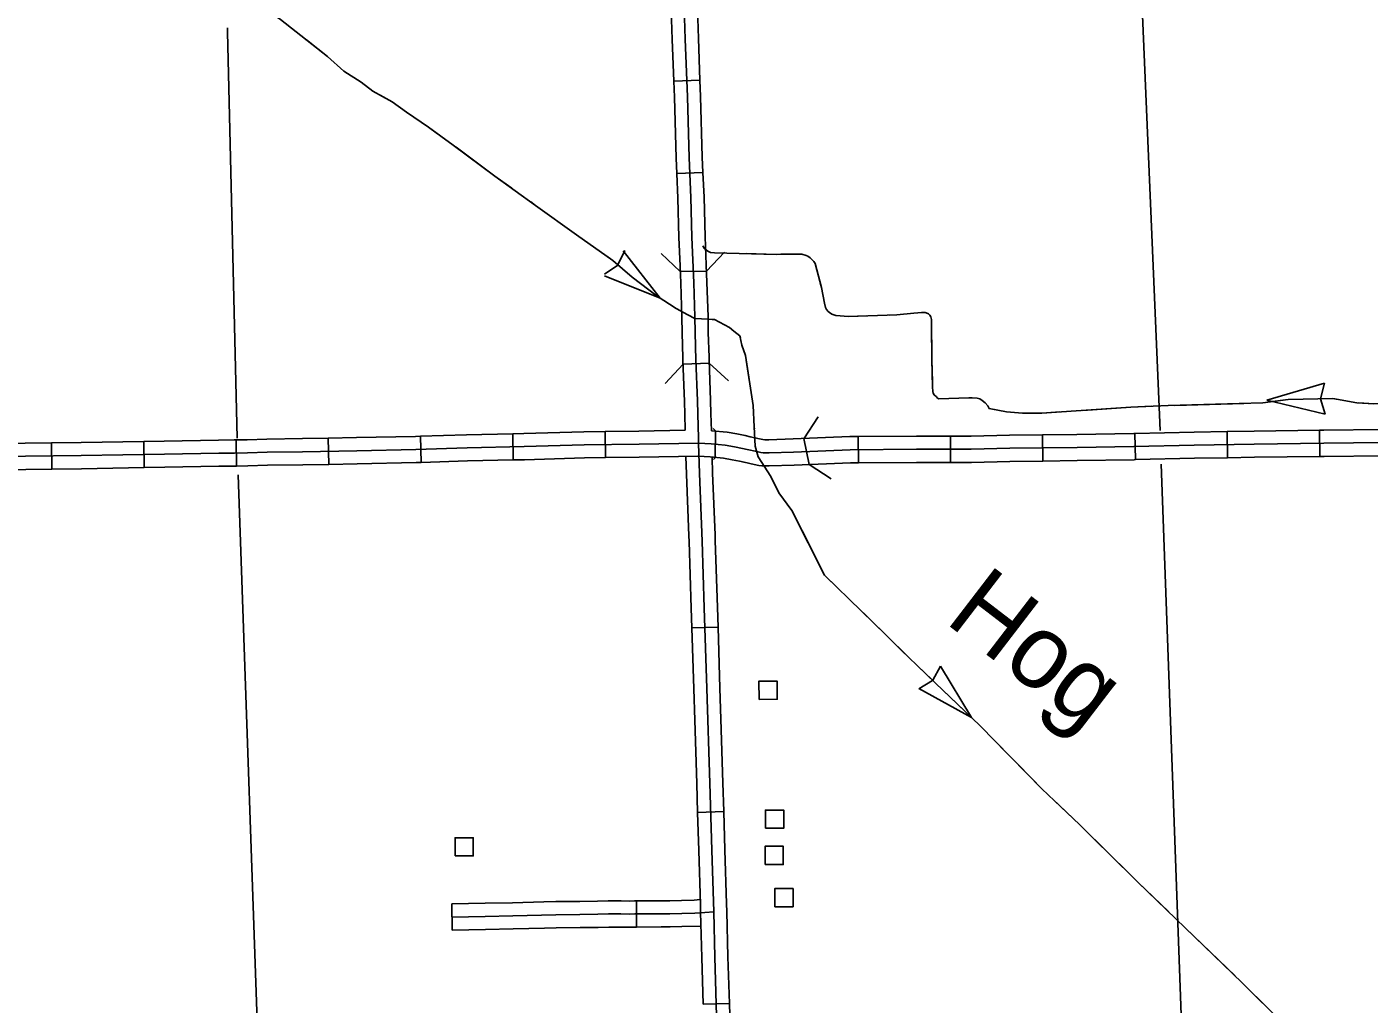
# Model space of a CAD drawing. Extents: x 1084508 to 1142749, y 1057638 to 1093403.
# Drawn here: x 1121021 to 1123432, y 1059883 to 1061638 of the extents above; entities that cross this region are included whole.
import ezdxf

# ---------------------------------------------------------------- set-up
doc = ezdxf.new("R2010")
doc.units = 0
for name, color, linetype in [('Level 31', 7, 'Continuous'), ('Level 32', 7, 'Continuous'), ('Level 38', 7, 'Continuous'), ('Level 43', 7, 'Continuous'), ('Level 45', 7, 'Continuous'), ('Level 5', 7, 'Continuous'), ('Level 56', 7, 'Continuous')]:
    doc.layers.add(name, color=color, linetype=linetype)

msp = doc.modelspace()

# ---------------------------------------------------------------- linework, layer by layer
at = {"layer": 'Level 31'}
for p, q in [((1122215.3, 1060558.7), (1122262.4, 1060560.2)), ((1122272.8, 1060228.9), (1122225.8, 1060227.4)), ((1122282.8, 1059884.4), (1122235.7, 1059883))]:
    msp.add_line(p, q, dxfattribs=at)
for points in [[(1122227.5, 1060890.7), (1122229.2, 1060835.8), (1122233.9, 1060714.6), (1122237.7, 1060594.8), (1122242.4, 1060450), (1122247.8, 1060280), (1122251.4, 1060159.4), (1122254.7, 1060048.7)], [(1122204.7, 1060866.7), (1122227, 1060867.2), (1122248.1, 1060865.8), (1122251.9, 1060865.4)], [(1122204.7, 1060866.7), (1122205.7, 1060835), (1122209.9, 1060724.2)], [(1122251.9, 1060865.4), (1122252.7, 1060836.6), (1122257, 1060726)], [(1122209.9, 1060724.2), (1122210.4, 1060713.7), (1122214.2, 1060594.1), (1122215.3, 1060558.7)], [(1122257, 1060726), (1122257.4, 1060715.4), (1122261.3, 1060595.6), (1122262.4, 1060560.2)], [(1122220.6, 1060393.1), (1122218.8, 1060449.2), (1122215.3, 1060558.7)], [(1122262.4, 1060560.2), (1122265.9, 1060450.7), (1122267.7, 1060394.5)], [(1122225.8, 1060227.4), (1122224.2, 1060279.3), (1122220.6, 1060393.1)], [(1122267.7, 1060394.5), (1122271.3, 1060280.7), (1122272.8, 1060228.9)], [(1122225.8, 1060227.4), (1122227.8, 1060158.7), (1122230.8, 1060061.8)], [(1122272.8, 1060228.9), (1122274.9, 1060160.2), (1122277.8, 1060063.2)], [(1122230.8, 1060061.8), (1122231.2, 1060048.1)], [(1122235.7, 1059883), (1122233.2, 1059966.9), (1122231.2, 1060048.1)], [(1122280.7, 1059221.1), (1122274.1, 1059393.5), (1122269.4, 1059542.9), (1122264.5, 1059696.1), (1122260.5, 1059841.2), (1122256.7, 1059967.5), (1122254.7, 1060048.7)], [(1122277.8, 1060063.2), (1122278.2, 1060049.3)], [(1122282.8, 1059884.4), (1122280.2, 1059968.1), (1122278.2, 1060049.3)], [(1122287.5, 1059718.7), (1122284, 1059841.9), (1122282.8, 1059884.4)]]:
    msp.add_lwpolyline(points, dxfattribs=at)
at = {"layer": 'Level 32'}
for p, q in [((1122183, 1061540.3), (1122230, 1061542.2)), ((1122188.2, 1061374.5), (1122235.2, 1061376.7)), ((1122241.6, 1061199.5), (1122194.5, 1061198.5)), ((1122246.5, 1061034.4), (1122199.5, 1061032.3)), ((1122060.2, 1060864.5), (1122059.6, 1060911.5)), ((1122257.6, 1060912.1), (1122257.2, 1060864.8)), ((1123176.7, 1060911.4), (1123177.5, 1060864.3)), ((1123342.5, 1060913.7), (1123343.1, 1060866.6)), ((1121066, 1060844), (1121065.5, 1060891.1)), ((1121231.8, 1060846.5), (1121231.1, 1060893.6)), ((1121397.6, 1060849.3), (1121396.7, 1060896.4)), ((1121563.3, 1060852.4), (1121562.4, 1060899.5)), ((1121729.3, 1060855.8), (1121727.8, 1060902.8)), ((1121894.7, 1060860.4), (1121893.7, 1060907.4)), ((1122416.3, 1060898.8), (1122426.3, 1060852.1)), ((1122514.1, 1060902.3), (1122514.4, 1060855.2)), ((1122680, 1060902.9), (1122680, 1060855.8)), ((1122845.4, 1060905.5), (1122846, 1060858.4)), ((1123010.9, 1060908), (1123011.9, 1060860.9))]:
    msp.add_line(p, q, dxfattribs=at)
for points in [[(1122177, 1061706.1), (1122180, 1061615.4), (1122183, 1061540.3)], [(1122200.4, 1061712.2), (1122203.5, 1061616.2), (1122207.6, 1061512.4), (1122210.5, 1061403.2), (1122213.7, 1061331.5), (1122215.6, 1061260.5), (1122218.9, 1061178.4), (1122221, 1061117.3), (1122221.3, 1061089), (1122222.8, 1061039.6), (1122225.5, 1060966.2), (1122226.2, 1060943.2), (1122227.4, 1060899.5), (1122227.5, 1060890.7)], [(1122224.1, 1061707.6), (1122227.1, 1061617.1), (1122230, 1061542.2)], [(1122183, 1061540.3), (1122184.1, 1061511.6), (1122187, 1061402.3), (1122188.2, 1061374.5)], [(1122230, 1061542.2), (1122231.2, 1061513.2), (1122234, 1061404), (1122235.2, 1061376.7)], [(1122188.2, 1061374.5), (1122190.2, 1061330.6), (1122192, 1061259.7), (1122194.1, 1061209)], [(1122235.2, 1061376.7), (1122237.2, 1061332.3), (1122239.1, 1061261.3), (1122241.1, 1061210.9)], [(1122194.1, 1061209), (1122195.3, 1061177.6), (1122197.4, 1061116.8), (1122197.7, 1061088.5), (1122199.1, 1061043.6)], [(1122241.1, 1061210.9), (1122242.4, 1061179.3), (1122244.5, 1061117.9), (1122244.8, 1061089.4), (1122246.2, 1061045)], [(1122199.1, 1061043.6), (1122199.2, 1061038.8), (1122202, 1060965.4), (1122202.6, 1060942.5), (1122203.4, 1060913.8)], [(1122246.2, 1061045), (1122246.3, 1061040.4), (1122249, 1060967), (1122249.7, 1060943.8), (1122250.6, 1060912.8)], [(1121893.7, 1060907.4), (1121913.9, 1060907.9), (1122021.3, 1060911.1), (1122059.6, 1060911.5)], [(1122059.6, 1060911.5), (1122120.2, 1060912.3), (1122203.4, 1060913.8)], [(1122348.5, 1060896.6), (1122348.3, 1060896.6), (1122346.2, 1060896.7), (1122343.1, 1060897.1), (1122336.7, 1060898.3), (1122319.9, 1060902), (1122311.2, 1060904.1), (1122296, 1060907.1), (1122278.6, 1060910), (1122250.6, 1060912.8)], [(1123176.7, 1060911.4), (1123117.3, 1060910.4), (1123010.9, 1060908)], [(1123342.5, 1060913.7), (1123225.1, 1060912.2), (1123176.7, 1060911.4)], [(1123508.4, 1060915.2), (1123456.7, 1060915), (1123350.2, 1060913.8), (1123342.5, 1060913.7)], [(1120568.6, 1060865), (1120599.3, 1060864.7), (1120631.2, 1060863.9), (1120677, 1060864.1), (1120728.7, 1060863), (1120773.9, 1060863), (1120824.7, 1060863.6), (1120899.6, 1060864), (1120964, 1060865.6), (1121018.5, 1060867), (1121118.6, 1060868.1), (1121268.4, 1060870.6), (1121365.6, 1060872.5), (1121393.7, 1060872.8), (1121417.4, 1060873.2), (1121452.8, 1060874.3), (1121516.3, 1060875.1), (1121613.5, 1060876.9), (1121719.5, 1060879), (1121811.6, 1060882), (1121914.5, 1060884.4), (1122021.8, 1060887.5), (1122120.6, 1060888.8), (1122227.5, 1060890.7)], [(1120899.5, 1060887.5), (1120963.4, 1060889.1), (1121018.1, 1060890.5), (1121065.5, 1060891.1)], [(1121065.5, 1060891.1), (1121118.3, 1060891.7), (1121231.1, 1060893.6)], [(1121231.1, 1060893.6), (1121267.9, 1060894.2), (1121365.3, 1060896), (1121393.3, 1060896.3), (1121396.7, 1060896.4)], [(1121396.7, 1060896.4), (1121416.8, 1060896.7), (1121452.3, 1060897.8), (1121515.9, 1060898.6), (1121562.4, 1060899.5)], [(1121562.4, 1060899.5), (1121613.1, 1060900.4), (1121718.9, 1060902.5), (1121727.8, 1060902.8)], [(1121727.8, 1060902.8), (1121810.9, 1060905.6), (1121893.7, 1060907.4)], [(1123456.9, 1060891.4), (1123350.5, 1060890.3), (1123225.4, 1060888.7), (1123117.8, 1060886.8), (1123009.4, 1060884.4), (1122907.2, 1060882.7), (1122786.2, 1060881.2), (1122717.2, 1060879.4), (1122618.9, 1060879.4), (1122499.5, 1060878.6), (1122398, 1060874.5), (1122354.1, 1060873), (1122347.2, 1060873), (1122343.7, 1060873.3), (1122339.5, 1060873.9), (1122332, 1060875.2), (1122314.6, 1060879.1), (1122306.1, 1060881.1), (1122291.7, 1060884), (1122275.5, 1060886.7), (1122250, 1060889.2), (1122227.5, 1060890.7)], [(1122514.1, 1060902.3), (1122499, 1060902.2), (1122397.2, 1060898), (1122353.6, 1060896.6), (1122348.5, 1060896.6)], [(1122680, 1060902.9), (1122618.8, 1060902.9), (1122514.1, 1060902.3)], [(1122845.4, 1060905.5), (1122785.8, 1060904.8), (1122716.9, 1060902.9), (1122680, 1060902.9)], [(1123010.9, 1060908), (1123008.9, 1060907.9), (1122906.9, 1060906.2), (1122845.4, 1060905.5)], [(1121729.3, 1060855.8), (1121812.2, 1060858.5), (1121894.7, 1060860.4)], [(1121894.7, 1060860.4), (1121915.1, 1060860.8), (1122022.3, 1060864), (1122060.2, 1060864.5)], [(1122060.2, 1060864.5), (1122120.9, 1060865.2), (1122227, 1060867.2)], [(1122226, 1060867.1), (1122228, 1060867.2)], [(1122348.7, 1060849.5), (1122346.2, 1060849.5), (1122341.2, 1060849.9), (1122335.9, 1060850.6), (1122327.3, 1060852.2), (1122309.3, 1060856.1), (1122301.1, 1060858.1), (1122287.5, 1060860.8), (1122272.4, 1060863.3), (1122248.1, 1060865.8), (1122227, 1060867.2)], [(1123011.9, 1060860.9), (1123009.8, 1060860.8), (1122907.6, 1060859.1), (1122846, 1060858.4)], [(1123177.5, 1060864.3), (1123118.3, 1060863.3), (1123011.9, 1060860.9)], [(1123343.1, 1060866.6), (1123225.8, 1060865.1), (1123177.5, 1060864.3)], [(1123508.6, 1060868.1), (1123457.1, 1060867.9), (1123350.8, 1060866.7), (1123343.1, 1060866.6)], [(1120900.6, 1060840.4), (1120964.6, 1060842.1), (1121018.9, 1060843.4), (1121066, 1060844)], [(1121066, 1060844), (1121119, 1060844.6), (1121231.8, 1060846.5)], [(1121231.8, 1060846.5), (1121268.8, 1060847.1), (1121366, 1060848.9), (1121394, 1060849.2), (1121397.6, 1060849.3)], [(1121397.6, 1060849.3), (1121418, 1060849.7), (1121453.3, 1060850.7), (1121516.7, 1060851.5), (1121563.3, 1060852.4)], [(1121563.3, 1060852.4), (1121614, 1060853.4), (1121720.1, 1060855.5), (1121729.3, 1060855.8)], [(1122514.4, 1060855.2), (1122500.1, 1060855.1), (1122398.9, 1060851), (1122354.5, 1060849.5), (1122348.7, 1060849.5)], [(1122680, 1060855.8), (1122618.9, 1060855.8), (1122514.4, 1060855.2)], [(1122846, 1060858.4), (1122786.7, 1060857.7), (1122717.5, 1060855.8), (1122680, 1060855.8)]]:
    msp.add_lwpolyline(points, dxfattribs=at)
at = {"layer": 'Level 38'}
for points in [[(1122194.5, 1061198.5), (1122160.5, 1061231.1)], [(1122274.2, 1061233.4), (1122241.6, 1061199.4)], [(1122167.6, 1060997.7), (1122199.5, 1061032.3)], [(1122246.5, 1061034.2), (1122281.1, 1061002.3)], [(1122416.6, 1060898.1), (1122442.3, 1060937.6)], [(1122253.8, 1060916.9), (1122258.4, 1060912.2)], [(1122258.2, 1060865.2), (1122254.4, 1060861.4)], [(1122465.7, 1060826.4), (1122426.3, 1060852.1)]]:
    msp.add_lwpolyline(points, dxfattribs=at)
at = {"layer": 'Level 43'}
for p, q in [((1122094.9, 1061236.5), (1122082.6, 1061210.7)), ((1122158.3, 1061150.8), (1122091.8, 1061235.6)), ((1122058.6, 1061194.2), (1122082.3, 1061210.4)), ((1122158.3, 1061150.8), (1122058.4, 1061191)), ((1123248.1, 1060967.7), (1123351.5, 1060998.1)), ((1123351.5, 1060998.1), (1123344.7, 1060970.2)), ((1123248.1, 1060967.7), (1123352.8, 1060942.4)), ((1123352.8, 1060942.4), (1123344.7, 1060969.9)), ((1122661.7, 1060490), (1122648, 1060464.8)), ((1122717.6, 1060397.7), (1122661.8, 1060489.9)), ((1122623.3, 1060449.5), (1122647.7, 1060464.5)), ((1122717.6, 1060397.7), (1122623.2, 1060449.7))]:
    msp.add_line(p, q, dxfattribs=at)
for points in [[(1121344.5, 1062555.5), (1121346.4, 1062513.6), (1121348.2, 1062445.5), (1121358.2, 1062151.2), (1121362, 1062030), (1121369.5, 1061843.8), (1121372.6, 1061761.9), (1121374.5, 1061738.2), (1121376.3, 1061728.8), (1121381.3, 1061720.7), (1121390.1, 1061710.7), (1121421.9, 1061690.1), (1121476.3, 1061651.3), (1121561.2, 1061585.1), (1121590.6, 1061558.8), (1121621.2, 1061538.8), (1121642.4, 1061522.6), (1121677.4, 1061503.2), (1121703, 1061485.1), (1121742.4, 1061458.2), (1121786.7, 1061425.7), (1121861.7, 1061370.1), (1121934.7, 1061317.6), (1122008.4, 1061264.5)], [(1121523.3, 1061614.7), (1121561.2, 1061585.1), (1121590.6, 1061558.8), (1121621.2, 1061538.8), (1121621.4, 1061538.7)], [(1121655.5, 1061515.4), (1121677.4, 1061503.2), (1121703, 1061485.1), (1121742.4, 1061458.2), (1121758.7, 1061446.3)], [(1121792.1, 1061421.8), (1121861.7, 1061370.1), (1121892.2, 1061348.2)], [(1121925.9, 1061324), (1121934.7, 1061317.6), (1122008.4, 1061264.5), (1122026.8, 1061251.5)], [(1122008.4, 1061264.5), (1122073.4, 1061218.3), (1122108.4, 1061188.3), (1122153.3, 1061154.6), (1122187.1, 1061132.1), (1122208.3, 1061120.8), (1122220.8, 1061114.6), (1122255.9, 1061112.6), (1122283.2, 1061098.4), (1122290.9, 1061091.8), (1122301.8, 1061083), (1122305.1, 1061066.6), (1122311.7, 1061048), (1122325.6, 1060958.2), (1122327.5, 1060919.5), (1122329.1, 1060885.2), (1122334.5, 1060866.2), (1122357.3, 1060830.7), (1122371.9, 1060801.5), (1122394.9, 1060769.8), (1122453.8, 1060653.4), (1122564.3, 1060545.9), (1122604.3, 1060506), (1122653, 1060459.7), (1122732.4, 1060383.5), (1122844.2, 1060269.8), (1122912.2, 1060204.8), (1123016.5, 1060102.3), (1123203.9, 1059921.1), (1123301.4, 1059824.8)], [(1122060.6, 1061227.4), (1122073.4, 1061218.3), (1122108.4, 1061188.3), (1122153.3, 1061154.6), (1122158.5, 1061151.1)], [(1123440.5, 1060960.9), (1123409.7, 1060962.9), (1123366.4, 1060970.6), (1123286.4, 1060968.6), (1123241.1, 1060962.9), (1123070.6, 1060958), (1123004.1, 1060955.2), (1122905.8, 1060948.4), (1122844.2, 1060944.6), (1122809.5, 1060944.6), (1122780.6, 1060946.5), (1122749.3, 1060952.7), (1122747.1, 1060957.3), (1122742.1, 1060963.1), (1122737, 1060967.2), (1122732.6, 1060969.9), (1122727.6, 1060971.1), (1122712.8, 1060972), (1122659.2, 1060970.3), (1122656.8, 1060971.3), (1122654.7, 1060973.7), (1122650.8, 1060977.1), (1122648.6, 1060980.5), (1122647.9, 1060983.4), (1122647.6, 1060991.6), (1122646.4, 1061040.9), (1122645.5, 1061112.4), (1122644.3, 1061117.2), (1122643.1, 1061120.3), (1122640.4, 1061122.5), (1122636.3, 1061124.7), (1122634.4, 1061125.2), (1122630.5, 1061125.4), (1122628.1, 1061125.4), (1122621.1, 1061124.7), (1122613.8, 1061123.7), (1122583.4, 1061121.1), (1122496.5, 1061118.2), (1122473.8, 1061119.6), (1122466.6, 1061122), (1122462.7, 1061124.9), (1122460.3, 1061126.9), (1122457.4, 1061130.7), (1122455.7, 1061134.1), (1122453.8, 1061141.6), (1122448, 1061170.1), (1122436.6, 1061213.3), (1122434.5, 1061216.7), (1122431.6, 1061219.8), (1122427.7, 1061223.2), (1122423.6, 1061226.4), (1122420.5, 1061227.8), (1122413, 1061230), (1122406, 1061229.8), (1122366.6, 1061229.5), (1122256.3, 1061232.2), (1122248.8, 1061233.1), (1122244.2, 1061235.5), (1122240.8, 1061237.7), (1122237.5, 1061240.6), (1122235, 1061244.7)], [(1122271.6, 1061231.8), (1122256.3, 1061232.2), (1122248.8, 1061233.1), (1122240, 1061237.7)], [(1122375.1, 1061229.6), (1122366.6, 1061229.5), (1122313, 1061230.8)], [(1122433.4, 1061217.8), (1122431.6, 1061219.8), (1122427.7, 1061223.2), (1122423.6, 1061226.4), (1122420.5, 1061227.8), (1122413, 1061230), (1122406, 1061229.8), (1122375.1, 1061229.6)], [(1122528.3, 1061119.2), (1122496.5, 1061118.2), (1122473.8, 1061119.6), (1122466.6, 1061122), (1122462.7, 1061124.9), (1122460.3, 1061126.9), (1122457.4, 1061130.7), (1122455.7, 1061134.1), (1122453.8, 1061141.6), (1122448, 1061170.1), (1122445.7, 1061178.6)], [(1122646, 1061071.4), (1122645.5, 1061112.4), (1122644.3, 1061117.2), (1122643.1, 1061120.3), (1122640.4, 1061122.5), (1122636.3, 1061124.7), (1122634.4, 1061125.2), (1122630.5, 1061125.4), (1122628.1, 1061125.4), (1122621.1, 1061124.7), (1122613.8, 1061123.7), (1122583.4, 1061121.1), (1122569.7, 1061120.6)], [(1122244.7, 1061113.2), (1122252, 1061112.8)], [(1122252, 1061112.8), (1122255.9, 1061112.6), (1122283.2, 1061098.4), (1122290.9, 1061091.8), (1122301.8, 1061083), (1122302.5, 1061079.7)], [(1122313, 1061039.8), (1122325.6, 1060958.2), (1122327.5, 1060919.5), (1122327.7, 1060916.5)], [(1122718.9, 1060971.6), (1122712.8, 1060972), (1122659.2, 1060970.3), (1122656.8, 1060971.3), (1122654.7, 1060973.7), (1122650.8, 1060977.1), (1122648.6, 1060980.5), (1122647.9, 1060983.4), (1122647.6, 1060991.6), (1122646.7, 1061030)], [(1123041.4, 1060956.8), (1123004.1, 1060955.2), (1122917.3, 1060949.2)], [(1123144.9, 1060960.1), (1123082.8, 1060958.4)], [(1123207, 1060961.9), (1123144.9, 1060960.1)], [(1123372.3, 1060969.5), (1123366.4, 1060970.6), (1123286.4, 1060968.6), (1123248.4, 1060963.8)], [(1123535.2, 1060978.4), (1123534.9, 1060978.3), (1123493.5, 1060965.8), (1123466.5, 1060961.9), (1123440.5, 1060960.9), (1123413.1, 1060962.7)], [(1122876, 1060946.5), (1122844.2, 1060944.6), (1122809.5, 1060944.6), (1122780.6, 1060946.5), (1122752.4, 1060952.1)], [(1122351.9, 1060839.1), (1122357.3, 1060830.7), (1122371.9, 1060801.5), (1122394.9, 1060769.8), (1122395.2, 1060769.2)], [(1122413.9, 1060732.3), (1122453.8, 1060653.4), (1122479.5, 1060628.4)], [(1122509.3, 1060599.5), (1122564.3, 1060545.9), (1122597.9, 1060512.4)], [(1122627.8, 1060483.7), (1122653, 1060459.7), (1122717.6, 1060397.7)], [(1122747, 1060368.6), (1122790.6, 1060324.3)], [(1122790.6, 1060324.3), (1122834.1, 1060279.9)], [(1122863.8, 1060251), (1122912.2, 1060204.8), (1122953.1, 1060164.6)], [(1122982.7, 1060135.5), (1123016.5, 1060102.3), (1123071.8, 1060048.9)], [(1123101.6, 1060020.1), (1123190.9, 1059933.7)], [(1123220.5, 1059904.7), (1123301.4, 1059824.8), (1123309.3, 1059817.7)]]:
    msp.add_lwpolyline(points, dxfattribs=at)
at = {"layer": 'Level 45'}
for p, q in [((1122116.1, 1060021.4), (1122115.7, 1060068.5)), ((1121785, 1060015.8), (1121784, 1060062.9))]:
    msp.add_line(p, q, dxfattribs=at)
for points in [[(1121784, 1060062.9), (1121843.9, 1060064.1), (1121893.3, 1060065.1), (1121949.6, 1060066.6)], [(1121949.6, 1060066.6), (1121970.9, 1060067.1), (1122014.2, 1060067.5), (1122046.1, 1060067.9), (1122065.2, 1060068.5), (1122088.2, 1060068.6), (1122102.7, 1060068.2), (1122112.4, 1060068.5), (1122115.7, 1060068.5)], [(1122115.7, 1060068.5), (1122160.1, 1060068.8), (1122175.8, 1060068.8), (1122196.6, 1060069.3), (1122219.5, 1060069.8), (1122230.5, 1060070.7)], [(1121784.5, 1060039.4), (1121844.3, 1060040.6), (1121893.8, 1060041.6), (1121971.3, 1060043.6), (1122014.4, 1060043.9), (1122046.6, 1060044.3), (1122065.6, 1060044.9), (1122088, 1060045), (1122102.7, 1060044.7), (1122112.8, 1060045), (1122160.2, 1060045.3), (1122176.1, 1060045.3), (1122197.1, 1060045.8), (1122220.7, 1060046.3), (1122238.6, 1060047.7), (1122254.7, 1060048.7)], [(1121785, 1060015.8), (1121844.8, 1060017), (1121894.4, 1060018), (1121950.8, 1060019.5)], [(1121950.8, 1060019.5), (1121971.7, 1060020.1), (1122014.7, 1060020.4), (1122047.1, 1060020.8), (1122066, 1060021.4), (1122087.8, 1060021.5), (1122102.8, 1060021.1), (1122113.3, 1060021.4), (1122116.1, 1060021.4)], [(1122116.1, 1060021.4), (1122160.3, 1060021.8), (1122176.4, 1060021.8), (1122197.6, 1060022.3), (1122231.8, 1060023)]]:
    msp.add_lwpolyline(points, dxfattribs=at)
at = {"layer": 'Level 5'}
for points in [[(1122995.7, 1062348.9), (1123056.2, 1060913.5)], [(1121381.3, 1061636.1), (1121381.6, 1061629), (1121398.8, 1060899.4)], [(1123058.5, 1060852.5), (1123107.8, 1059484.8)], [(1121450.5, 1059322.3), (1121440.7, 1059680.4), (1121400.7, 1060833.3)]]:
    msp.add_lwpolyline(points, dxfattribs=at)
at = {"layer": 'Level 56'}
for points in [[(1122336, 1060430.2), (1122335.6, 1060462.9), (1122368.4, 1060463.3), (1122368.8, 1060430.6)], [(1122347.5, 1060198.8), (1122347.5, 1060231.5), (1122380.3, 1060231.5), (1122380.3, 1060198.8)], [(1121790.1, 1060149.3), (1121790.1, 1060181.9), (1121822.9, 1060181.9), (1121822.9, 1060149.3)], [(1122346.8, 1060133.7), (1122346.8, 1060166.4), (1122379.5, 1060166.4), (1122379.5, 1060133.7)], [(1122364.4, 1060057.8), (1122364.4, 1060090.5), (1122397.1, 1060090.5), (1122397.1, 1060057.8)]]:
    msp.add_lwpolyline(points, close=True, dxfattribs=at)

# ---------------------------------------------------------------- texts
at = {"layer": 'Level 43'}
msp.add_text('Hog', height=132.58, rotation=322.5076, dxfattribs=at).set_placement((1122667.4, 1060569.7))

doc.saveas('drawing.dxf')
